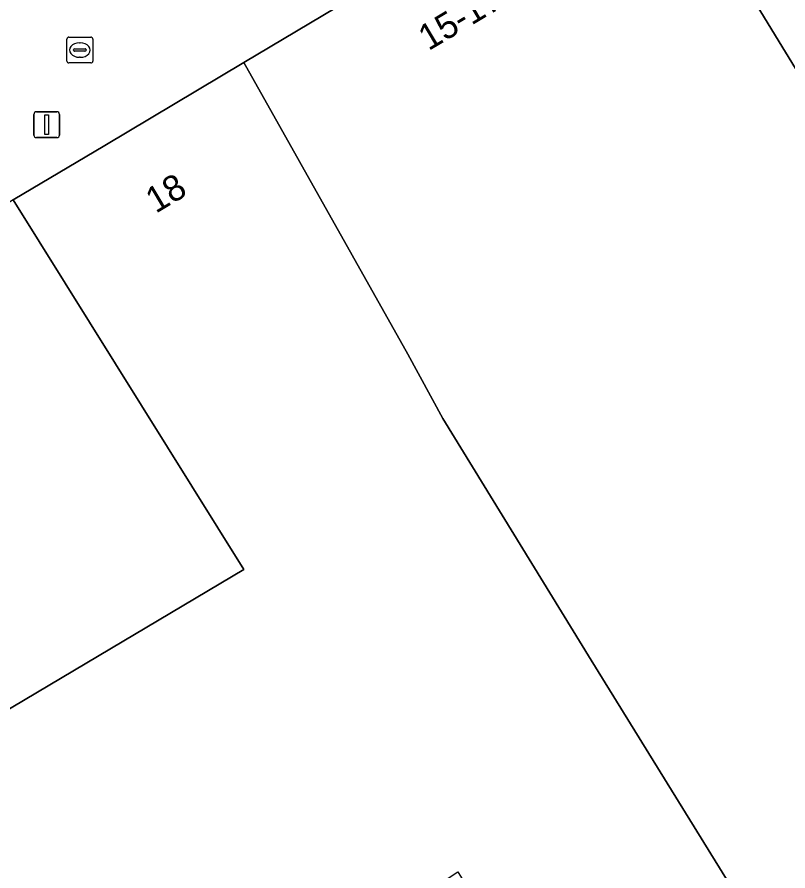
# Model space of a CAD drawing. Extents: x 161087 to 161926, y 382572 to 383873.
# Drawn here: x 161350.49 to 161380.29, y 383268.6 to 383301.6 of the extents above; entities that cross this region are included whole.
import ezdxf

# ---------------------------------------------------------------- set-up
doc = ezdxf.new("R2010")
doc.units = 0
for name, color, linetype in [('IMGEO_Kolk', 7, 'Continuous'), ('IMGEO_Lichtmast', 7, 'Continuous'), ('IMGEO_Pand', 7, 'Continuous'), ('IMGEO_Pand_nummerreeks', 7, 'Continuous'), ('IMGEO_Voetgangersgebied_open', 7, 'Continuous')]:
    doc.layers.add(name, color=color, linetype=linetype)

msp = doc.modelspace()

# ---------------------------------------------------------------- linework, layer by layer
at = {"layer": 'IMGEO_Kolk'}
for p, q in [((161352.419, 383299.898), (161352.419, 383300.75)), ((161352.494, 383300.824), (161353.346, 383300.824)), ((161352.907, 383300.604), (161352.932, 383300.604)), ((161353.42, 383300.75), (161353.42, 383299.898)), ((161352.678, 383300.318), (161352.678, 383300.33)), ((161353.116, 383300.281), (161352.718, 383300.281)), ((161352.721, 383300.367), (161353.119, 383300.367)), ((161353.162, 383300.33), (161353.162, 383300.318)), ((161352.93, 383300.044), (161352.905, 383300.044)), ((161353.346, 383299.824), (161352.494, 383299.824))]:
    msp.add_line(p, q, dxfattribs=at)
for points in [[(161352.419, 383299.898), (161352.419, 383300.75)], [(161352.494, 383300.824), (161353.346, 383300.824)], [(161353.42, 383300.75), (161353.42, 383299.898)], [(161353.346, 383299.824), (161352.494, 383299.824)]]:
    msp.add_lwpolyline(points, dxfattribs=at)
for centre, radius, start, end in [((161352.496, 383300.748), 0.0765, 91.552, 178.448), ((161352.496, 383300.748), 0.0765, 91.552, 178.448), ((161353.344, 383300.748), 0.0765, 1.552, 88.448), ((161353.344, 383300.748), 0.0765, 1.552, 88.448), ((161352.718, 383300.327), 0.0403, 85.8775, 175.7526), ((161352.715, 383300.317), 0.0366, 178.938, 274.7102), ((161353.119, 383300.324), 0.043, 264.8664, 352.4533), ((161353.123, 383300.329), 0.0386, 1.7309, 96.639), ((161352.496, 383299.9), 0.0765, 181.552, 268.448), ((161352.496, 383299.9), 0.0765, 181.552, 268.448), ((161353.344, 383299.9), 0.0765, 271.552, 358.448), ((161353.344, 383299.9), 0.0765, 271.552, 358.448)]:
    msp.add_arc(centre, radius, start, end, dxfattribs=at)
for centre, major_axis, ratio, start_param, end_param in [((161352.906, 383300.324), (-0.387, 0.002), 0.722429, 4.712389, 7.853982), ((161352.931, 383300.324), (-0.39, 0.002), 0.717154, 1.570796, 4.712389)]:
    msp.add_ellipse(centre, major_axis=major_axis, ratio=ratio, start_param=start_param, end_param=end_param, dxfattribs=at)
at = {"layer": 'IMGEO_Lichtmast'}
for p, q in [((161351.24, 383297.939), (161352.03, 383297.939)), ((161352.03, 383297.939), (161351.24, 383297.939)), ((161351.14, 383297.039), (161351.14, 383297.839)), ((161351.14, 383297.839), (161351.14, 383297.039)), ((161352.13, 383297.839), (161352.13, 383297.039)), ((161352.13, 383297.039), (161352.13, 383297.839)), ((161352.03, 383296.939), (161351.24, 383296.939)), ((161351.24, 383296.939), (161352.03, 383296.939))]:
    msp.add_line(p, q, dxfattribs=at)
msp.add_lwpolyline([(161351.56, 383297.814), (161351.71, 383297.814), (161351.71, 383297.064), (161351.56, 383297.064), (161351.56, 383297.814)], dxfattribs=at)
for centre, start, end in [((161351.24, 383297.839), 90, 180), ((161351.24, 383297.839), 90, 180), ((161352.03, 383297.839), 0, 90), ((161352.03, 383297.839), 360, 90), ((161351.24, 383297.039), 180, 270), ((161351.24, 383297.039), 180, 270), ((161352.03, 383297.039), 270, 0), ((161352.03, 383297.039), 270, 0)]:
    msp.add_arc(centre, 0.1, start, end, dxfattribs=at)
at = {"layer": 'IMGEO_Pand'}
for points in [[(161359.257, 383299.84), (161365.594, 383288.568), (161366.95, 383286.079), (161372.685, 383276.746), (161378.181, 383267.836), (161382.351, 383261.263), (161391.589, 383266.294), (161390.308, 383268.951), (161387.544, 383274.68), (161396.061, 383280.889), (161395.702, 383281.374), (161393.476, 383284.379), (161392.485, 383284.623), (161389.711, 383289.197), (161388.88, 383289.401), (161386.063, 383294.047), (161385.378, 383294.214), (161382.54, 383298.894), (161381.795, 383299.076), (161381.152, 383298.687), (161375.138, 383308.517), (161374.459, 383308.902)], [(161366.95, 383286.079), (161365.594, 383288.568), (161359.257, 383299.84), (161353.883, 383296.637), (161350.347, 383294.529), (161359.251, 383280.253), (161337.154, 383267.116), (161343.725, 383257.307), (161359.991, 383267.808), (161361.965, 383264.915), (161367.531, 383268.566), (161370.896, 383263.037), (161374.558, 383257.019), (161382.351, 383261.263), (161378.181, 383267.836), (161372.685, 383276.746)], [(161333.414, 383272.831), (161333.491, 383272.709), (161336.888, 383267.516), (161337.154, 383267.116), (161359.251, 383280.253), (161350.347, 383294.529), (161346.703, 383292.183), (161344.645, 383290.856), (161341.913, 383289.095), (161343.794, 383286.001), (161344.337, 383286.331), (161346.035, 383283.538), (161346.816, 383284.013), (161348.13, 383281.75), (161344.16, 383279.722)]]:
    msp.add_lwpolyline(points, close=True, dxfattribs=at)
at = {"layer": 'IMGEO_Voetgangersgebied_open'}
for points in [[(161350.347, 383294.529), (161353.883, 383296.637), (161359.257, 383299.84), (161374.459, 383308.902)], [(161375.138, 383308.517), (161381.152, 383298.687), (161381.795, 383299.076), (161382.54, 383298.894), (161392.273, 383304.074)]]:
    msp.add_lwpolyline(points, dxfattribs=at)

# ---------------------------------------------------------------- texts
at = {"layer": 'IMGEO_Pand_nummerreeks'}
for s, rotation, p in [('15-17', 30.8022, (161366.396, 383300.277)), ('18', 30.7908, (161355.852, 383293.992))]:
    msp.add_text(s, height=1, rotation=rotation, dxfattribs=at).set_placement(p)

doc.saveas('drawing.dxf')
